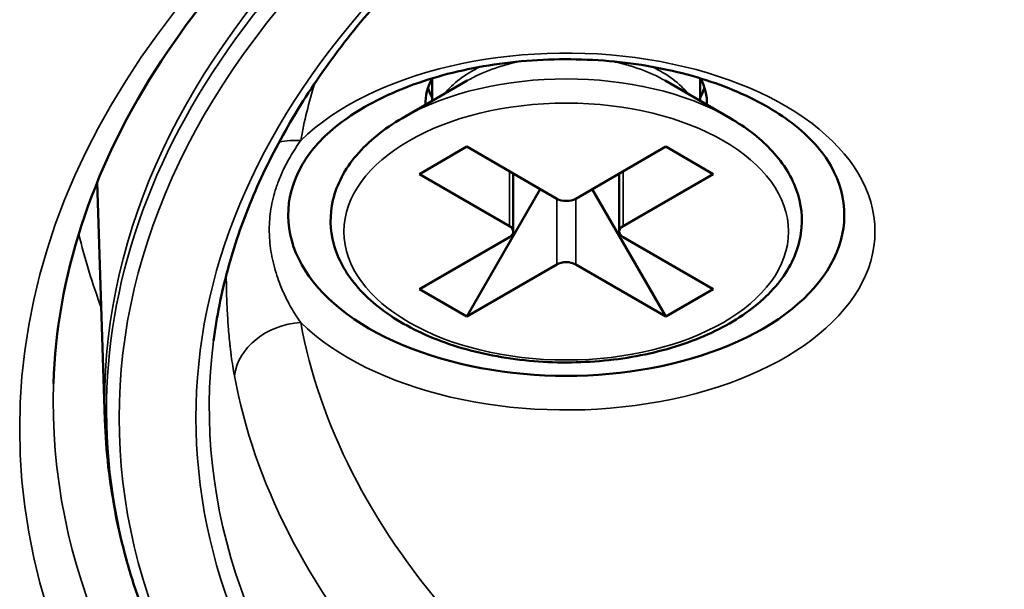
# Model space of a CAD drawing. Header units: millimetres. Extents: x 50 to 3176, y 50 to 2109.
# Tile 477 of 656: x 1872 to 1886, y 448 to 456. Entities that reach past the tile are written whole.
import ezdxf

# ---------------------------------------------------------------- set-up
doc = ezdxf.new("R2010")
doc.units = ezdxf.units.MM
doc.header["$LTSCALE"] = 10
doc.layers.add('Visible (ISO)', color=7, linetype='Continuous', lineweight=50)
doc.layers.add('Visible Narrow (ISO)', color=7, linetype='Continuous', lineweight=35)

msp = doc.modelspace()

# ---------------------------------------------------------------- linework, layer by layer
at = {"layer": 'Visible (ISO)'}
for p, q in [((1878.4267, 455.1676), (1877.4575, 454.608)), ((1877.9031, 455.2018), (1877.9031, 454.8653)), ((1881.3794, 455.1676), (1882.3487, 454.608)), ((1881.9031, 455.2018), (1881.9031, 454.8653)), ((1878.4181, 454.1829), (1877.711, 453.7746)), ((1878.4181, 454.1829), (1879.7616, 453.4072)), ((1880.0445, 453.4072), (1881.388, 454.1829)), ((1881.388, 454.1829), (1882.0951, 453.7746)), ((1873.0177, 450.1094), (1872.9039, 453.6558)), ((1877.711, 453.7746), (1879.0545, 452.999)), ((1879.1131, 452.9173), (1879.1131, 453.7816)), ((1880.693, 452.9173), (1880.693, 453.7816)), ((1880.7516, 452.999), (1882.0951, 453.7746)), ((1878.4181, 451.6517), (1879.5142, 453.5501)), ((1880.292, 453.5501), (1881.388, 451.6517)), ((1877.711, 452.06), (1879.0545, 452.8357)), ((1880.7516, 452.8357), (1882.0951, 452.06)), ((1878.4181, 451.6517), (1879.7616, 452.4274)), ((1880.0445, 452.4274), (1881.388, 451.6517)), ((1877.711, 452.06), (1878.4181, 451.6517)), ((1882.0951, 452.06), (1881.388, 451.6517))]:
    msp.add_line(p, q, dxfattribs=at)
for centre, major_axis, start_param, end_param in [((1879.9031, 454.8361), (-2.1, 0), 5.9774291, 6.3064363), ((1879.9031, 454.8361), (2.1, 0), 6.2599343, 6.5889415), ((1879.9031, 455.2851), (-2.1, 0), 0.1862699, 0.3098446), ((1879.9031, 455.2851), (-2.1, 0), 0.1862699, 0.3098446), ((1879.9031, 455.2851), (2.1, 0), 5.9733407, 6.0969154), ((1879.9031, 455.2851), (2.1, 0), 5.9733407, 6.0969154), ((1879.9031, 453.1623), (-4.15, 0), 5.9694574, 9.7385058), ((1879.9031, 453.4889), (-0.2, 0), 0.7853982, 2.3561945), ((1878.9131, 452.9173), (0.2, 0), 5.4977871, 7.0685835), ((1880.893, 452.9173), (-0.2, 0), 5.4977871, 7.0685835), ((1879.9031, 452.3458), (0.2, 0), 0.7853982, 2.3561945)]:
    msp.add_ellipse(centre, major_axis=major_axis, ratio=0.5773503, start_param=start_param, end_param=end_param, dxfattribs=at)
for points, knots in [([(1872.25, 450.6498), (1872.3007, 452.23), (1872.8094, 453.8103), (1874.6947, 456.7777), (1876.0438, 458.1663), (1879.4361, 460.6196), (1881.466, 461.6882), (1886.0168, 463.4103), (1888.5367, 464.0635), (1893.8143, 464.8847), (1896.5715, 465.0518), (1902.0396, 464.8805), (1904.7496, 464.5418), (1909.842, 463.3952), (1912.2238, 462.5878), (1916.4151, 460.5941), (1918.2245, 459.4086), (1921.0996, 456.7896), (1922.1619, 455.357), (1923.2713, 452.8193), (1923.5213, 451.7349), (1923.5561, 450.6498)], [2.3747118, 2.3747118, 2.3747118, 2.3747118, 2.7077624, 2.7077624, 3.0299061, 3.0299061, 3.3468137, 3.3468137, 3.6637379, 3.6637379, 3.981207, 3.981207, 4.2988326, 4.2988326, 4.6161451, 4.6161451, 4.9328917, 4.9328917, 5.250561, 5.250561, 5.4792698, 5.4792698, 5.4792698, 5.4792698]), ([(1877.1439, 456.3991), (1876.8592, 456.0805), (1876.597, 455.7557), (1876.1192, 455.0957), (1875.9035, 454.7605), (1875.52, 454.0821), (1875.352, 453.7388), (1875.0647, 453.0464), (1874.9453, 452.6973), (1874.7556, 451.9952), (1874.6852, 451.6423), (1874.6396, 451.2884)], [3.45069405, 3.45069405, 3.45069405, 3.45069405, 3.53107478, 3.53107478, 3.61145666, 3.61145666, 3.69183855, 3.69183855, 3.77222043, 3.77222043, 3.85260231, 3.85260231, 3.85260231, 3.85260231]), ([(1883.8505, 453.9017), (1883.7314, 454.1137), (1883.5382, 454.3328), (1883.0324, 454.7177), (1882.7355, 454.8858), (1882.0535, 455.1678), (1881.6685, 455.2815), (1880.8464, 455.4389), (1880.4089, 455.4819), (1879.5293, 455.4898), (1879.0873, 455.4543), (1878.2492, 455.3096), (1877.8529, 455.2005), (1877.1505, 454.9256), (1876.8436, 454.7604), (1876.3465, 454.4008), (1876.1563, 454.207), (1876.0006, 453.9778), (1875.977, 453.9396), (1875.9556, 453.9017)], [1.099126, 1.099126, 1.099126, 1.099126, 1.4345072, 1.4345072, 1.734729, 1.734729, 2.0359172, 2.0359172, 2.3406635, 2.3406635, 2.646872, 2.646872, 2.9518733, 2.9518733, 3.2533946, 3.2533946, 3.5532491, 3.5532491, 3.6132629, 3.6132629, 3.6132629, 3.6132629]), ([(1877.4575, 454.608), (1877.1833, 454.4497), (1876.9503, 454.2629), (1876.5991, 453.8494), (1876.4779, 453.6231), (1876.3704, 453.1688), (1876.3747, 452.9436), (1876.4936, 452.5107), (1876.6077, 452.3037), (1876.9373, 451.9116), (1877.1607, 451.7291), (1877.6939, 451.4126), (1878.0065, 451.2802), (1878.6837, 451.0818), (1879.0481, 451.0156), (1879.792, 450.9547), (1880.1712, 450.9597), (1880.9085, 451.04), (1881.2665, 451.1153), (1881.9272, 451.3307), (1882.2297, 451.471), (1882.7476, 451.8066), (1882.9633, 452.0022), (1883.2739, 452.4279), (1883.3729, 452.6574), (1883.4381, 453.1112), (1883.4137, 453.3332), (1883.2582, 453.7599), (1883.125, 453.9638), (1882.7838, 454.3193), (1882.581, 454.4739), (1882.3487, 454.608)], [3.1415927, 3.1415927, 3.1415927, 3.1415927, 3.4711896, 3.4711896, 3.7911796, 3.7911796, 4.0842605, 4.0842605, 4.3788644, 4.3788644, 4.6985973, 4.6985973, 5.0281301, 5.0281301, 5.3568554, 5.3568554, 5.6842932, 5.6842932, 6.0118351, 6.0118351, 6.3407937, 6.3407937, 6.6700006, 6.6700006, 6.9858723, 6.9858723, 7.2759798, 7.2759798, 7.5746797, 7.5746797, 7.8539816, 7.8539816, 7.8539816, 7.8539816]), ([(1873.0177, 450.1094), (1873.0251, 449.8761), (1873.0421, 449.643), (1873.0948, 449.1776), (1873.1306, 448.9454), (1873.2209, 448.4826), (1873.2754, 448.2521), (1873.4029, 447.7931), (1873.4759, 447.5648), (1873.64, 447.111), (1873.7312, 446.8855), (1873.8313, 446.6617)], [3.94550812, 3.94550812, 3.94550812, 3.94550812, 3.99234071, 3.99234071, 4.0391733, 4.0391733, 4.08600589, 4.08600589, 4.13283848, 4.13283848, 4.17967107, 4.17967107, 4.17967107, 4.17967107])]:
    msp.add_open_spline(points, degree=3, knots=knots, dxfattribs=at)
at = {"layer": 'Visible Narrow (ISO)'}
for p, q in [((1879.0545, 452.999), (1879.0545, 453.8155)), ((1880.7516, 453.8155), (1880.7516, 452.999)), ((1879.7616, 452.4274), (1879.7616, 453.4072)), ((1880.0445, 453.4072), (1880.0445, 452.4274))]:
    msp.add_line(p, q, dxfattribs=at)
for centre, major_axis, ratio, start_param, end_param in [((1897.9031, 450.3755), (-24.8897, 0), 0.5773503, 3.1230754, 6.3017026), ((1897.9031, 450.2501), (-24.8613, 0), 0.5773503, 5.7358405, 6.5358656), ((1897.9031, 450.1412), (-24.6727, 0), 0.5773503, 5.7358405, 6.8305301), ((1897.9031, 450.1412), (-23.5269, 0), 0.5773503, 5.8068874, 6.7594832), ((1879.9031, 452.9173), (4.6083, 0), 0.5773503, 3.6768828, 8.8894877), ((1879.9031, 454.3153), (-2.0879, 0), 0.5773503, 5.0438184, 5.4977871), ((1879.9031, 454.3153), (-2.0879, 0), 0.5773503, 3.9269908, 4.3809596), ((1879.9031, 454.4885), (2, 0), 0.5773503, 2.2689567, 2.7105568), ((1879.9031, 454.4885), (2, 0), 0.5773503, 0.4310359, 0.872636), ((1897.9031, 452.9173), (-22.0891, 0), 0.5773503, 6.1092732, 6.1765675), ((1879.9031, 453.1961), (3.4586, 0), 0.5773503, 0.7853982, 2.3561945), ((1875.9394, 453.4579), (0.9832, -0.1823), 0.8118603, 1.7201704, 2.0501023), ((1897.9031, 454.8876), (-25.5128, 0), 0.5773503, 0.1365092, 0.2124707), ((1875.9394, 450.7437), (-0.9832, -0.1823), 0.8118603, 4.5630154, 6.0290917), ((1897.9031, 452.9173), (-22.0891, 0), 0.5773503, 0.1066177, 0.4648945), ((1897.9031, 450.2874), (-23.328, 0), 0.5773503, 6.2087968, 6.7594832), ((1897.9031, 452.1862), (-23.0836, 0), 0.5773503, 0.1066178, 0.464896), ((1897.9031, 450.3755), (-25.6575, 0), 0.5773503, 6.264668, 9.4432953)]:
    msp.add_ellipse(centre, major_axis=major_axis, ratio=ratio, start_param=start_param, end_param=end_param, dxfattribs=at)
for centre, major_axis in [((1897.9031, 449.9779), (26.1573, 0)), ((1879.9031, 452.9173), (-3.3172, 0))]:
    msp.add_ellipse(centre, major_axis=major_axis, ratio=0.5773503, dxfattribs=at)
for points, knots in [([(1875.9394, 451.5602), (1875.8877, 451.6341), (1875.8388, 451.7113), (1875.7551, 451.8594), (1875.7193, 451.9295), (1875.6568, 452.0665), (1875.6296, 452.1331), (1875.6031, 452.2072), (1875.6008, 452.2137), (1875.5797, 452.2743), (1875.5627, 452.329), (1875.5333, 452.4376), (1875.5207, 452.4915), (1875.4999, 452.599), (1875.4915, 452.6526), (1875.4791, 452.7591), (1875.4749, 452.812), (1875.4718, 452.8911), (1875.4713, 452.9174), (1875.4713, 452.9961), (1875.4734, 453.0484), (1875.4817, 453.1529), (1875.488, 453.2053), (1875.5048, 453.3096), (1875.5154, 453.3615), (1875.5409, 453.4656), (1875.5558, 453.5177), (1875.5809, 453.5938), (1875.5895, 453.6184), (1875.6227, 453.7083), (1875.65, 453.7727), (1875.7126, 453.9042), (1875.7483, 453.9711), (1875.8338, 454.1176), (1875.885, 454.1967), (1875.9394, 454.2744)], [0, 0, 0, 0, 0.0923379, 0.0923379, 0.171169, 0.171169, 0.243087, 0.243087, 0.25, 0.25, 0.3073712, 0.3073712, 0.3631744, 0.3631744, 0.4183251, 0.4183251, 0.4728049, 0.4728049, 0.5, 0.5, 0.5543989, 0.5543989, 0.6095841, 0.6095841, 0.6653867, 0.6653867, 0.7224997, 0.7224997, 0.75, 0.75, 0.8236357, 0.8236357, 0.9028345, 0.9028345, 1, 1, 1, 1]), ([(1874.9505, 450.7679), (1874.9417, 450.8156), (1874.9335, 450.8637), (1874.918, 450.9626), (1874.9107, 451.0135), (1874.9, 451.0938), (1874.8963, 451.1233), (1874.89, 451.1766), (1874.8872, 451.2004), (1874.8796, 451.2704), (1874.8749, 451.3162), (1874.8663, 451.4093), (1874.8623, 451.4566), (1874.8582, 451.5102), (1874.8577, 451.5172), (1874.8537, 451.571), (1874.8506, 451.6173), (1874.8449, 451.7114), (1874.8424, 451.7591), (1874.8396, 451.8199), (1874.839, 451.8336), (1874.8365, 451.8952), (1874.8348, 451.9426), (1874.8327, 452.017), (1874.8321, 452.0445), (1874.8312, 452.0907), (1874.8309, 452.1095), (1874.8299, 452.1752), (1874.8296, 452.2217), (1874.8296, 452.2676)], [0, 0, 0, 0, 0.04517152, 0.04517152, 0.0926645, 0.0926645, 0.12035557, 0.12035557, 0.14285714, 0.14285714, 0.18661753, 0.18661753, 0.2326168, 0.2326168, 0.23945464, 0.23945464, 0.28571429, 0.28571429, 0.33449616, 0.33449616, 0.34869706, 0.34869706, 0.39882766, 0.39882766, 0.42857143, 0.42857143, 0.44919997, 0.44919997, 0.50114356, 0.50114356, 0.50114356, 0.50114356])]:
    msp.add_open_spline(points, degree=3, knots=knots, dxfattribs=at)

doc.saveas('drawing.dxf')
